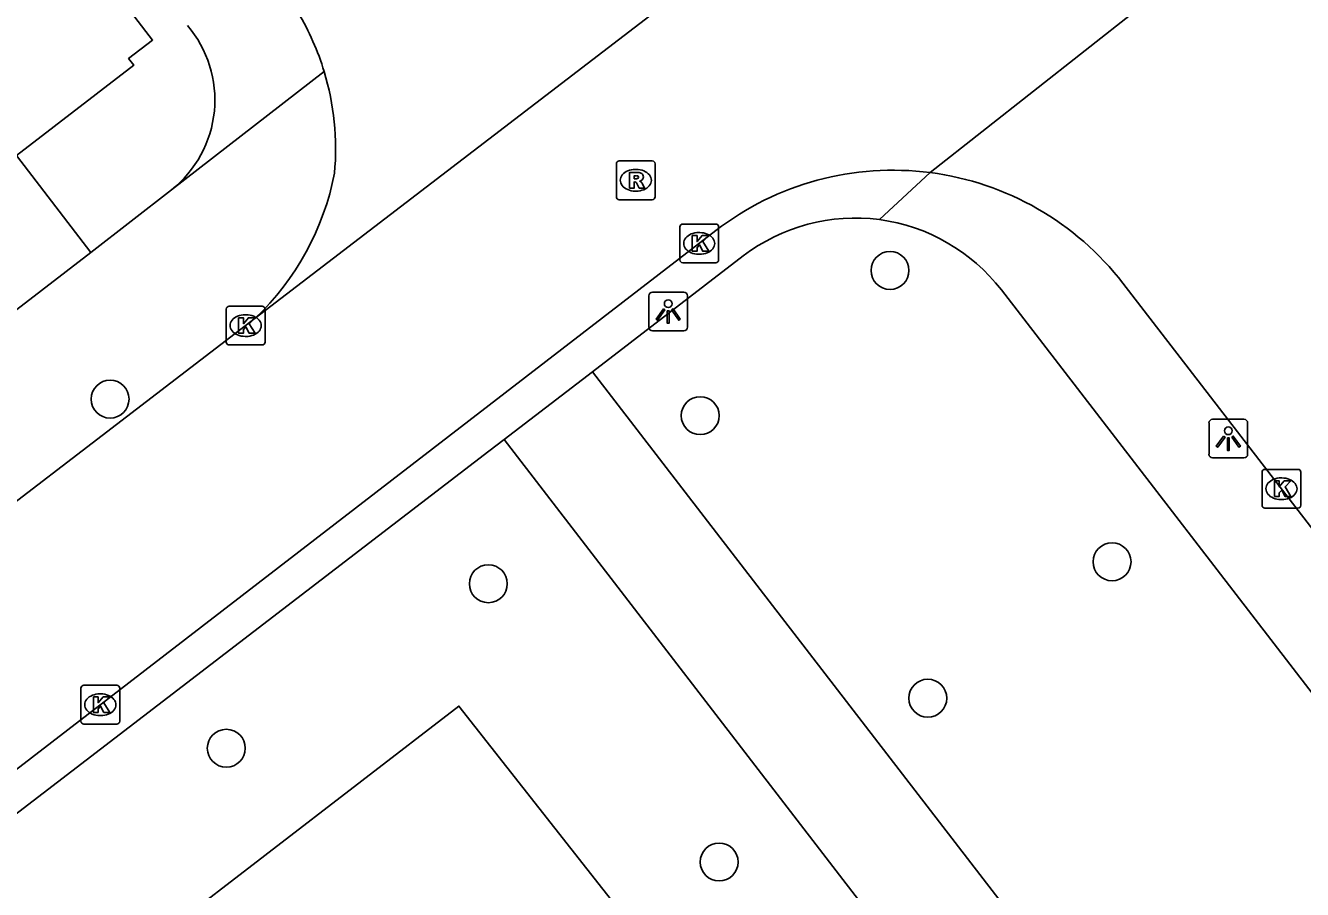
# Model space of a CAD drawing. Extents: x 159353 to 160616, y 385893 to 387321.
# Drawn here: x 160043.52 to 160076.46, y 386946.99 to 386969.27 of the extents above; entities that cross this region are included whole.
import ezdxf

# ---------------------------------------------------------------- set-up
doc = ezdxf.new("R2010")
doc.units = 0
for name, color, linetype in [('IMGEO_Boom', 7, 'Continuous'), ('IMGEO_Groenvoorziening', 7, 'Continuous'), ('IMGEO_Kolk', 7, 'Continuous'), ('IMGEO_Lichtpunt', 7, 'Continuous'), ('IMGEO_Pand', 7, 'Continuous'), ('IMGEO_Rijbaan_lokaal_open', 7, 'Continuous'), ('IMGEO_Rioolput', 7, 'Continuous'), ('IMGEO_Voetpad_open', 7, 'Continuous')]:
    doc.layers.add(name, color=color, linetype=linetype)

msp = doc.modelspace()

# ---------------------------------------------------------------- linework, layer by layer
at = {"layer": 'IMGEO_Boom'}
for centre in [(160065.818, 386962.958), (160045.702, 386959.64), (160060.923, 386959.213), (160071.545, 386955.444), (160055.458, 386954.878), (160066.792, 386951.925), (160048.699, 386950.635), (160061.411, 386947.701)]:
    msp.add_circle(centre, 0.489, dxfattribs=at)
at = {"layer": 'IMGEO_Groenvoorziening'}
msp.add_lwpolyline([(160044.693, 386944.014), (160054.698, 386951.721), (160061.302, 386943.332), (160065.263, 386946.388)], dxfattribs=at)
at = {"layer": 'IMGEO_Kolk'}
for p, q in [((160060.396, 386963.229), (160060.396, 386964.081)), ((160060.471, 386964.155), (160061.323, 386964.155)), ((160061.397, 386964.081), (160061.397, 386963.229)), ((160060.884, 386963.935), (160060.909, 386963.935)), ((160060.907, 386963.375), (160060.882, 386963.375)), ((160061.323, 386963.155), (160060.471, 386963.155)), ((160048.772, 386962.036), (160049.624, 386962.036)), ((160048.697, 386961.11), (160048.697, 386961.962)), ((160049.185, 386961.816), (160049.21, 386961.816)), ((160049.698, 386961.962), (160049.698, 386961.11)), ((160049.624, 386961.036), (160048.772, 386961.036)), ((160049.208, 386961.256), (160049.183, 386961.256)), ((160075.414, 386956.902), (160075.414, 386957.754)), ((160075.489, 386957.828), (160076.341, 386957.828)), ((160076.415, 386957.754), (160076.415, 386956.902)), ((160075.902, 386957.608), (160075.927, 386957.608)), ((160075.925, 386957.048), (160075.9, 386957.048)), ((160076.341, 386956.828), (160075.489, 386956.828)), ((160044.95, 386951.332), (160044.95, 386952.184)), ((160045.025, 386952.258), (160045.877, 386952.258)), ((160045.951, 386952.184), (160045.951, 386951.332)), ((160045.438, 386952.038), (160045.463, 386952.038)), ((160045.461, 386951.478), (160045.436, 386951.478)), ((160045.877, 386951.258), (160045.025, 386951.258))]:
    msp.add_line(p, q, dxfattribs=at)
for points in [[(160060.396, 386963.229), (160060.396, 386964.081)], [(160060.471, 386964.155), (160061.323, 386964.155)], [(160061.397, 386964.081), (160061.397, 386963.229)], [(160060.717, 386963.855), (160060.84, 386963.855), (160060.84, 386963.704), (160060.97, 386963.855), (160061.134, 386963.855), (160060.988, 386963.704), (160061.141, 386963.455), (160060.989, 386963.455), (160060.904, 386963.619), (160060.84, 386963.552), (160060.84, 386963.455), (160060.717, 386963.455), (160060.717, 386963.855)], [(160061.323, 386963.155), (160060.471, 386963.155)], [(160048.772, 386962.036), (160049.624, 386962.036)], [(160048.697, 386961.11), (160048.697, 386961.962)], [(160049.018, 386961.736), (160049.141, 386961.736), (160049.141, 386961.585), (160049.271, 386961.736), (160049.435, 386961.736), (160049.289, 386961.585), (160049.442, 386961.336), (160049.29, 386961.336), (160049.205, 386961.5), (160049.141, 386961.433), (160049.141, 386961.336), (160049.018, 386961.336), (160049.018, 386961.736)], [(160049.698, 386961.962), (160049.698, 386961.11)], [(160049.624, 386961.036), (160048.772, 386961.036)], [(160075.414, 386956.902), (160075.414, 386957.754)], [(160075.489, 386957.828), (160076.341, 386957.828)], [(160076.415, 386957.754), (160076.415, 386956.902)], [(160075.735, 386957.528), (160075.858, 386957.528), (160075.858, 386957.377), (160075.988, 386957.528), (160076.152, 386957.528), (160076.006, 386957.377), (160076.159, 386957.128), (160076.007, 386957.128), (160075.922, 386957.292), (160075.858, 386957.225), (160075.858, 386957.128), (160075.735, 386957.128), (160075.735, 386957.528)], [(160076.341, 386956.828), (160075.489, 386956.828)], [(160044.95, 386951.332), (160044.95, 386952.184)], [(160045.025, 386952.258), (160045.877, 386952.258)], [(160045.951, 386952.184), (160045.951, 386951.332)], [(160045.271, 386951.958), (160045.394, 386951.958), (160045.394, 386951.807), (160045.524, 386951.958), (160045.688, 386951.958), (160045.542, 386951.807), (160045.695, 386951.558), (160045.543, 386951.558), (160045.458, 386951.722), (160045.394, 386951.655), (160045.394, 386951.558), (160045.271, 386951.558), (160045.271, 386951.958)], [(160045.877, 386951.258), (160045.025, 386951.258)]]:
    msp.add_lwpolyline(points, dxfattribs=at)
for centre, start, end in [((160060.473, 386964.079), 91.552, 178.448), ((160060.473, 386964.079), 91.552, 178.448), ((160061.321, 386964.079), 1.552, 88.448), ((160061.321, 386964.079), 1.552, 88.448), ((160060.473, 386963.231), 181.552, 268.448), ((160060.473, 386963.231), 181.552, 268.448), ((160061.321, 386963.231), 271.552, 358.448), ((160061.321, 386963.231), 271.552, 358.448), ((160048.774, 386961.96), 91.552, 178.448), ((160048.774, 386961.96), 91.552, 178.448), ((160049.622, 386961.96), 1.552, 88.448), ((160049.622, 386961.96), 1.552, 88.448), ((160048.774, 386961.112), 181.552, 268.448), ((160048.774, 386961.112), 181.552, 268.448), ((160049.622, 386961.112), 271.552, 358.448), ((160049.622, 386961.112), 271.552, 358.448), ((160075.491, 386957.752), 91.552, 178.448), ((160075.491, 386957.752), 91.552, 178.448), ((160076.339, 386957.752), 1.552, 88.448), ((160076.339, 386957.752), 1.552, 88.448), ((160075.491, 386956.904), 181.552, 268.448), ((160075.491, 386956.904), 181.552, 268.448), ((160076.339, 386956.904), 271.552, 358.448), ((160076.339, 386956.904), 271.552, 358.448), ((160045.027, 386952.182), 91.552, 178.448), ((160045.027, 386952.182), 91.552, 178.448), ((160045.875, 386952.182), 1.552, 88.448), ((160045.875, 386952.182), 1.552, 88.448), ((160045.027, 386951.334), 181.552, 268.448), ((160045.027, 386951.334), 181.552, 268.448), ((160045.875, 386951.334), 271.552, 358.448), ((160045.875, 386951.334), 271.552, 358.448)]:
    msp.add_arc(centre, 0.0765, start, end, dxfattribs=at)
for centre, major_axis, ratio, start_param, end_param in [((160060.883, 386963.655), (-0.387, 0.002), 0.722429, 4.712389, 7.853982), ((160060.908, 386963.655), (-0.39, 0.002), 0.717154, 1.570796, 4.712389), ((160049.184, 386961.536), (-0.387, 0.002), 0.722429, 4.712389, 7.853982), ((160049.209, 386961.536), (-0.39, 0.002), 0.717154, 1.570796, 4.712389), ((160075.901, 386957.328), (-0.387, 0.002), 0.722429, 4.712389, 7.853982), ((160075.926, 386957.328), (-0.39, 0.002), 0.717154, 1.570796, 4.712389), ((160045.437, 386951.758), (-0.387, 0.002), 0.722429, 4.712389, 7.853982), ((160045.462, 386951.758), (-0.39, 0.002), 0.717154, 1.570796, 4.712389)]:
    msp.add_ellipse(centre, major_axis=major_axis, ratio=ratio, start_param=start_param, end_param=end_param, dxfattribs=at)
at = {"layer": 'IMGEO_Lichtpunt'}
for p, q in [((160060.5, 386962.397), (160059.692, 386962.397)), ((160060.5, 386962.397), (160059.692, 386962.397)), ((160059.598, 386962.302), (160059.598, 386961.495)), ((160059.598, 386962.302), (160059.598, 386961.495)), ((160060.594, 386961.495), (160060.594, 386962.302)), ((160060.594, 386961.495), (160060.594, 386962.302)), ((160059.692, 386961.401), (160060.5, 386961.401)), ((160059.692, 386961.401), (160060.5, 386961.401)), ((160074.046, 386959.024), (160074.046, 386958.217)), ((160074.046, 386959.024), (160074.046, 386958.217)), ((160074.948, 386959.119), (160074.14, 386959.119)), ((160074.948, 386959.119), (160074.14, 386959.119)), ((160075.042, 386958.217), (160075.042, 386959.024)), ((160075.042, 386958.217), (160075.042, 386959.024)), ((160074.14, 386958.123), (160074.948, 386958.123)), ((160074.14, 386958.123), (160074.948, 386958.123))]:
    msp.add_line(p, q, dxfattribs=at)
for points in [[(160059.972, 386961.966), (160060.011, 386961.938), (160059.823, 386961.676), (160059.785, 386961.703), (160059.972, 386961.966)], [(160060.074, 386961.918), (160060.121, 386961.918), (160060.121, 386961.596), (160060.074, 386961.596), (160060.074, 386961.918)], [(160060.184, 386961.938), (160060.222, 386961.965), (160060.409, 386961.703), (160060.37, 386961.675), (160060.184, 386961.938)], [(160074.42, 386958.688), (160074.459, 386958.66), (160074.271, 386958.398), (160074.233, 386958.425), (160074.42, 386958.688)], [(160074.632, 386958.66), (160074.67, 386958.687), (160074.857, 386958.425), (160074.818, 386958.397), (160074.632, 386958.66)], [(160074.522, 386958.64), (160074.569, 386958.64), (160074.569, 386958.318), (160074.522, 386958.318), (160074.522, 386958.64)]]:
    msp.add_lwpolyline(points, dxfattribs=at)
for centre in [(160060.097, 386962.1), (160074.545, 386958.822)]:
    msp.add_circle(centre, 0.0994, dxfattribs=at)
for centre, start, end in [((160059.692, 386962.302), 90, 180), ((160059.692, 386962.302), 90, 180), ((160060.5, 386962.302), 0, 90), ((160060.5, 386962.302), 0, 90), ((160059.692, 386961.495), 180, 270), ((160059.692, 386961.495), 180, 270), ((160060.5, 386961.495), 270, 0), ((160060.5, 386961.495), 270, 360), ((160074.14, 386959.024), 90, 180), ((160074.14, 386959.024), 90, 180), ((160074.948, 386959.024), 0, 90), ((160074.948, 386959.024), 0, 90), ((160074.14, 386958.217), 180, 270), ((160074.14, 386958.217), 180, 270), ((160074.948, 386958.217), 270, 0), ((160074.948, 386958.217), 270, 360)]:
    msp.add_arc(centre, 0.0946, start, end, dxfattribs=at)
at = {"layer": 'IMGEO_Pand'}
for points in [[(160042.513, 386973.02), (160043.725, 386971.443), (160044.428, 386971.983), (160046.8, 386968.898), (160046.181, 386968.422), (160046.312, 386968.252), (160043.284, 386965.923), (160045.208, 386963.421)], [(160045.208, 386963.421), (160038.836, 386958.519)]]:
    msp.add_lwpolyline(points, dxfattribs=at)
at = {"layer": 'IMGEO_Rijbaan_lokaal_open'}
for points in [[(160079.041, 386974.944), (160078.847, 386974.929), (160066.857, 386965.481)], [(160049.444, 386961.724), (160064.177, 386973.024)], [(160061.326, 386963.987), (160042.205, 386949.26)], [(160071.825, 386962.629), (160079.074, 386953.236)], [(160049.444, 386961.724), (160038.853, 386953.615)]]:
    msp.add_lwpolyline(points, dxfattribs=at)
for centre, radius, start, end in [((160044.566, 386966.069), 6.956, 16.8471, 30.5813), ((160044.593, 386966.089), 6.925, 354.8424, 16.7564), ((160044.606, 386966.799), 7.012, 313.6261, 349.0372), ((160065.895, 386958.056), 7.487, 82.62, 127.6114), ((160065.896, 386958.053), 7.49, 37.6567, 82.6253)]:
    msp.add_arc(centre, radius, start, end, dxfattribs=at)
at = {"layer": 'IMGEO_Rioolput'}
for p, q in [((160058.76, 386964.857), (160058.76, 386965.709)), ((160058.835, 386965.783), (160059.687, 386965.783)), ((160059.761, 386965.709), (160059.761, 386964.857)), ((160059.248, 386965.563), (160059.273, 386965.563)), ((160059.271, 386965.003), (160059.246, 386965.003)), ((160059.687, 386964.783), (160058.835, 386964.783))]:
    msp.add_line(p, q, dxfattribs=at)
for points in [[(160058.76, 386964.857), (160058.76, 386965.709)], [(160058.835, 386965.783), (160059.687, 386965.783)], [(160059.761, 386965.709), (160059.761, 386964.857)], [(160059.349, 386965.481), (160059.097, 386965.483), (160059.097, 386965.083)], [(160059.275, 386965.402), (160059.221, 386965.402), (160059.221, 386965.321)], [(160059.221, 386965.321), (160059.273, 386965.321)], [(160059.097, 386965.083), (160059.221, 386965.083), (160059.221, 386965.245), (160059.232, 386965.245)], [(160059.279, 386965.216), (160059.35, 386965.083), (160059.49, 386965.083), (160059.425, 386965.209)], [(160059.687, 386964.783), (160058.835, 386964.783)]]:
    msp.add_lwpolyline(points, dxfattribs=at)
for centre, radius, start, end in [((160058.837, 386965.707), 0.0765, 91.552, 178.448), ((160058.837, 386965.707), 0.0765, 91.552, 178.448), ((160059.685, 386965.707), 0.0765, 1.552, 88.448), ((160059.685, 386965.707), 0.0765, 1.552, 88.448), ((160059.257, 386965.51), 0.19, 274.7715, 282.9687), ((160059.281, 386965.306), 0.0964, 77.0061, 93.1865), ((160059.295, 386965.363), 0.0378, 276.6634, 79.6772), ((160059.348, 386965.371), 0.109, 350.3612, 89.416), ((160059.346, 386965.371), 0.112, 277.5842, 350.9817), ((160059.231, 386965.192), 0.0533, 26.0293, 88.6989), ((160059.33, 386965.156), 0.108, 29.5134, 73.7905), ((160058.837, 386964.859), 0.0765, 181.552, 268.448), ((160058.837, 386964.859), 0.0765, 181.552, 268.448), ((160059.685, 386964.859), 0.0765, 271.552, 358.448), ((160059.685, 386964.859), 0.0765, 271.552, 358.448)]:
    msp.add_arc(centre, radius, start, end, dxfattribs=at)
for centre, major_axis, ratio, start_param, end_param in [((160059.247, 386965.283), (-0.387, 0.002), 0.722429, 4.712389, 7.853982), ((160059.272, 386965.283), (-0.39, 0.002), 0.717154, 1.570796, 4.712389)]:
    msp.add_ellipse(centre, major_axis=major_axis, ratio=ratio, start_param=start_param, end_param=end_param, dxfattribs=at)
at = {"layer": 'IMGEO_Voetpad_open'}
for points in [[(160047.283, 386965.037), (160047.285, 386965.037), (160051.224, 386968.085)], [(160066.857, 386965.481), (160065.543, 386964.268)], [(160045.208, 386963.421), (160047.283, 386965.037)], [(160062.033, 386963.333), (160058.141, 386960.346)], [(160068.691, 386962.457), (160078.178, 386950.148)], [(160055.865, 386958.599), (160058.141, 386960.346)], [(160058.141, 386960.346), (160061.028, 386956.601), (160072.616, 386941.565)], [(160029.003, 386937.988), (160055.472, 386958.298), (160055.865, 386958.599)], [(160055.865, 386958.599), (160065.263, 386946.388)]]:
    msp.add_lwpolyline(points, dxfattribs=at)
for centre, radius, start, end in [((160045.449, 386967.355), 2.956, 308.3473, 40.4645), ((160064.922, 386959.544), 4.765, 82.5094, 127.323), ((160064.918, 386959.54), 4.769, 37.7061, 82.4714)]:
    msp.add_arc(centre, radius, start, end, dxfattribs=at)

doc.saveas('drawing.dxf')
